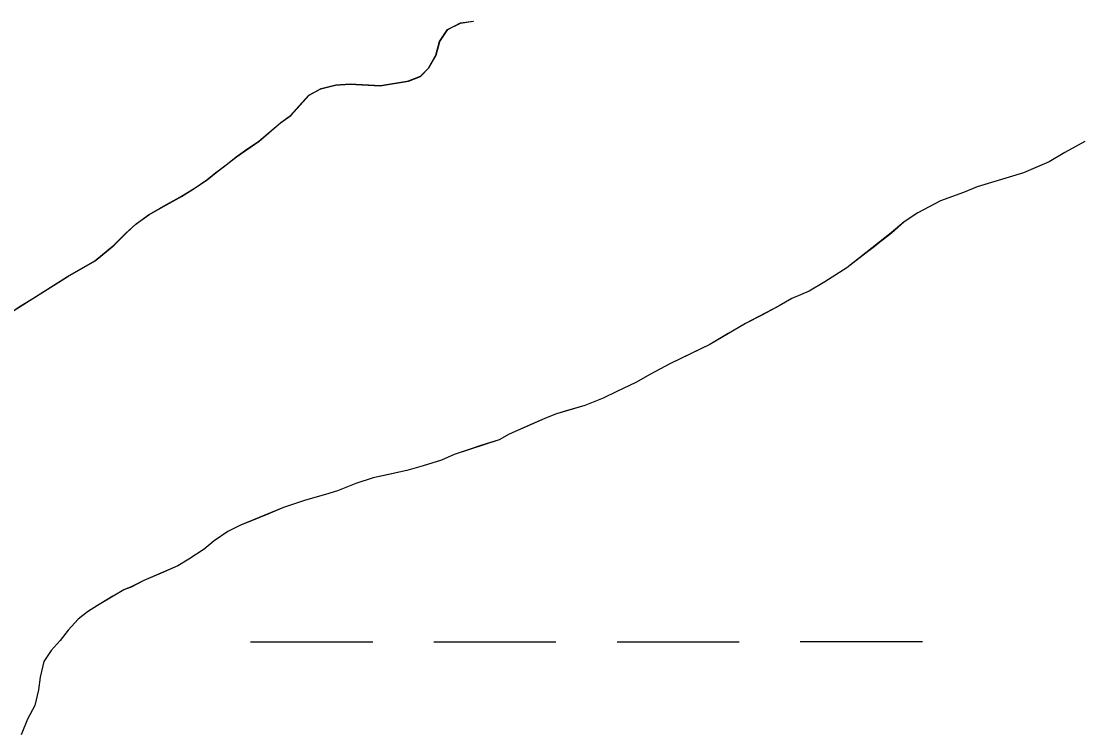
# Model space of a CAD drawing. Extents: x 3279314 to 3317160, y 734079 to 759431.
# Drawn here: x 3295314.3 to 3295592.9, y 743686.4 to 743873.5 of the extents above; entities that cross this region are included whole.
import ezdxf

# ---------------------------------------------------------------- set-up
doc = ezdxf.new("R2010")
doc.units = 0
for name, color, linetype in [('V-SITE-VEGE', 7, 'Continuous'), ('V-TOPO-SHOR', 7, 'Continuous'), ('V-WETL-SWMP', 7, 'Continuous')]:
    doc.layers.add(name, color=color, linetype=linetype)

msp = doc.modelspace()

# ---------------------------------------------------------------- linework, layer by layer
at = {"layer": 'V-SITE-VEGE'}
for p, q in [((3295426.03, 743871.31), (3295429.37, 743873)), ((3295429.37, 743873), (3295432.73, 743873.49)), ((3295423.89, 743868.18), (3295426.03, 743871.31)), ((3295422.95, 743864.58), (3295423.89, 743868.18)), ((3295421.05, 743861.21), (3295422.95, 743864.58)), ((3295418.9, 743859.05), (3295421.05, 743861.21)), ((3295415.79, 743857.83), (3295418.9, 743859.05)), ((3295389.69, 743854.1), (3295392.8, 743855.8)), ((3295392.8, 743855.8), (3295396.63, 743856.77)), ((3295396.63, 743856.77), (3295400.46, 743857.03)), ((3295400.46, 743857.03), (3295408.37, 743856.59)), ((3295408.37, 743856.59), (3295415.79, 743857.83)), ((3295384.93, 743848.81), (3295389.69, 743854.1)), ((3295382.3, 743846.88), (3295384.93, 743848.81)), ((3295376.58, 743842.06), (3295382.3, 743846.88)), ((3295370.61, 743837.95), (3295376.58, 743842.06)), ((3295592.87, 743841.93), (3295587.61, 743839.03)), ((3295587.61, 743839.03), (3295583.55, 743836.61)), ((3295367.98, 743835.78), (3295370.61, 743837.95)), ((3295583.55, 743836.61), (3295576.86, 743833.7)), ((3295362.97, 743831.92), (3295365.35, 743833.85)), ((3295365.35, 743833.85), (3295367.98, 743835.78)), ((3295576.86, 743833.7), (3295564.65, 743830.05)), ((3295359.39, 743829.51), (3295362.97, 743831.92)), ((3295356.28, 743827.57), (3295359.39, 743829.51)), ((3295561.07, 743828.59), (3295555.09, 743826.41)), ((3295564.65, 743830.05), (3295561.07, 743828.59)), ((3295347.68, 743822.74), (3295356.28, 743827.57)), ((3295555.09, 743826.41), (3295549.11, 743823.26)), ((3295344.34, 743820.32), (3295347.68, 743822.74)), ((3295549.11, 743823.26), (3295545.53, 743820.84)), ((3295341.71, 743817.91), (3295344.34, 743820.32)), ((3295545.53, 743820.84), (3295542.19, 743817.95)), ((3295338.61, 743814.78), (3295341.71, 743817.91)), ((3295542.19, 743817.95), (3295530.5, 743808.79)), ((3295333.6, 743810.68), (3295338.61, 743814.78)), ((3295326.43, 743806.57), (3295333.6, 743810.68)), ((3295530.5, 743808.79), (3295524.77, 743805.16)), ((3295311.15, 743796.91), (3295326.43, 743806.57)), ((3295520.7, 743802.74), (3295516.16, 743800.81)), ((3295524.77, 743805.16), (3295520.7, 743802.74)), ((3295516.16, 743800.81), (3295512.81, 743798.87)), ((3295512.81, 743798.87), (3295503.97, 743794.27)), ((3295503.97, 743794.27), (3295494.66, 743788.71)), ((3295494.66, 743788.71), (3295484.14, 743783.63)), ((3295484.14, 743783.63), (3295479.12, 743780.97)), ((3295479.12, 743780.97), (3295475.3, 743778.79)), ((3295475.3, 743778.79), (3295470.28, 743776.37)), ((3295470.28, 743776.37), (3295466.69, 743774.67)), ((3295461.91, 743772.73), (3295454.49, 743770.54)), ((3295466.69, 743774.67), (3295461.91, 743772.73)), ((3295451.38, 743769.32), (3295442.06, 743765.2)), ((3295454.49, 743770.54), (3295451.38, 743769.32)), ((3295439.43, 743763.75), (3295427.71, 743759.86)), ((3295442.06, 743765.2), (3295439.43, 743763.75)), ((3295424.36, 743758.4), (3295419.58, 743756.94)), ((3295427.71, 743759.86), (3295424.36, 743758.4)), ((3295415.27, 743755.72), (3295406.41, 743753.76)), ((3295419.58, 743756.94), (3295415.27, 743755.72)), ((3295406.41, 743753.76), (3295401.87, 743752.3)), ((3295397.08, 743750.35), (3295393.98, 743749.38)), ((3295401.87, 743752.3), (3295397.08, 743750.35)), ((3295388.71, 743747.92), (3295382.97, 743745.97)), ((3295393.98, 743749.38), (3295388.71, 743747.92)), ((3295382.97, 743745.97), (3295371.73, 743741.36)), ((3295371.73, 743741.36), (3295368.39, 743739.66)), ((3295368.39, 743739.66), (3295364.8, 743737.25)), ((3295364.8, 743737.25), (3295362.18, 743735.08)), ((3295362.18, 743735.08), (3295358.12, 743732.42)), ((3295355.25, 743730.73), (3295346.4, 743726.85)), ((3295358.12, 743732.42), (3295355.25, 743730.73)), ((3295343.06, 743725.16), (3295341.15, 743724.43)), ((3295346.4, 743726.85), (3295343.06, 743725.16)), ((3295341.15, 743724.43), (3295334.22, 743720.32)), ((3295334.22, 743720.32), (3295331.59, 743718.63)), ((3295329.21, 743716.7), (3295326.58, 743713.81)), ((3295331.59, 743718.63), (3295329.21, 743716.7)), ((3295326.58, 743713.81), (3295324.44, 743711.16)), ((3295324.44, 743711.16), (3295322.06, 743708.52)), ((3295322.06, 743708.52), (3295320.16, 743705.63)), ((3295320.16, 743705.63), (3295319.22, 743701.55)), ((3295319.22, 743701.55), (3295318.75, 743698.19)), ((3295318.75, 743698.19), (3295317.82, 743694.12)), ((3295317.82, 743694.12), (3295315.92, 743690.51)), ((3295315.92, 743690.51), (3295314.26, 743686.43))]:
    msp.add_line(p, q, dxfattribs=at)
at = {"layer": 'V-TOPO-SHOR'}
for points in [[(3295311.06, 743796.88), (3295314.4, 743799.05), (3295317.27, 743800.74), (3295319.9, 743802.44), (3295322.53, 743804.13), (3295326.35, 743806.54), (3295330.65, 743808.96), (3295333.52, 743810.65), (3295335.9, 743812.58), (3295338.53, 743814.75), (3295341.63, 743817.89), (3295344.25, 743820.29), (3295347.59, 743822.71), (3295350.22, 743824.16), (3295350.94, 743824.64), (3295353.09, 743825.85), (3295356.19, 743827.54), (3295359.3, 743829.48), (3295362.88, 743831.89), (3295365.27, 743833.82), (3295367.89, 743835.75), (3295370.52, 743837.92), (3295373.62, 743840.09), (3295376.49, 743842.03), (3295379.35, 743844.44), (3295382.21, 743846.85), (3295384.84, 743848.78), (3295386.98, 743851.18), (3295389.61, 743854.07), (3295392.71, 743855.77), (3295396.54, 743856.74), (3295400.37, 743857), (3295403.97, 743856.78), (3295408.29, 743856.57), (3295411.4, 743857.06), (3295415.71, 743857.8), (3295418.81, 743859.02), (3295420.96, 743861.18), (3295422.86, 743864.55), (3295423.8, 743868.15), (3295425.94, 743871.27), (3295429.29, 743872.97), (3295432.64, 743873.46)], [(3295592.87, 743841.93), (3295587.61, 743839.03), (3295583.55, 743836.61), (3295580.68, 743835.4), (3295576.86, 743833.7), (3295570.16, 743831.75), (3295564.65, 743830.05), (3295561.07, 743828.59), (3295555.09, 743826.41), (3295549.11, 743823.26), (3295545.53, 743820.84), (3295542.19, 743817.95), (3295537.66, 743814.33), (3295533.84, 743811.44), (3295530.5, 743808.79), (3295524.77, 743805.16), (3295520.7, 743802.74), (3295516.16, 743800.81), (3295512.81, 743798.87), (3295508.27, 743796.45), (3295503.97, 743794.27), (3295499.43, 743791.61), (3295494.66, 743788.71), (3295490.12, 743786.53), (3295484.14, 743783.63), (3295479.12, 743780.97), (3295475.3, 743778.79), (3295470.28, 743776.37), (3295466.69, 743774.67), (3295461.91, 743772.73), (3295457.6, 743771.51), (3295454.49, 743770.54), (3295453.77, 743770.29), (3295451.38, 743769.32), (3295447.56, 743767.62), (3295442.06, 743765.2), (3295439.43, 743763.75), (3295434.88, 743762.29), (3295431.3, 743761.07), (3295427.71, 743759.86), (3295424.36, 743758.4), (3295419.58, 743756.94), (3295415.27, 743755.72), (3295409.76, 743754.49), (3295406.41, 743753.76), (3295401.87, 743752.3), (3295397.08, 743750.35), (3295393.98, 743749.38), (3295388.71, 743747.92), (3295382.97, 743745.97), (3295378.9, 743744.27), (3295374.12, 743742.33), (3295371.73, 743741.36), (3295368.39, 743739.66), (3295364.8, 743737.25), (3295362.18, 743735.08), (3295358.12, 743732.42)], [(3295358.12, 743732.42), (3295355.25, 743730.73), (3295350.95, 743728.79), (3295346.4, 743726.85), (3295343.06, 743725.16), (3295341.15, 743724.43), (3295338.28, 743722.74), (3295334.22, 743720.32), (3295331.59, 743718.63), (3295329.2, 743716.7), (3295326.58, 743713.81), (3295324.44, 743711.16), (3295322.06, 743708.52), (3295320.16, 743705.63), (3295319.22, 743701.55), (3295318.75, 743698.19), (3295317.82, 743694.12), (3295315.92, 743690.51), (3295314.26, 743686.43)]]:
    msp.add_lwpolyline(points, dxfattribs=at)
at = {"layer": 'V-WETL-SWMP'}
for p, q in [((3295425.95, 743871.27), (3295429.29, 743872.96)), ((3295425.95, 743871.27), (3295429.29, 743872.96)), ((3295429.29, 743872.96), (3295432.64, 743873.46)), ((3295429.29, 743872.96), (3295432.64, 743873.46)), ((3295423.81, 743868.14), (3295425.95, 743871.27)), ((3295423.81, 743868.14), (3295425.95, 743871.27)), ((3295422.87, 743864.54), (3295423.81, 743868.14)), ((3295422.87, 743864.54), (3295423.81, 743868.14)), ((3295420.97, 743861.18), (3295422.87, 743864.54)), ((3295420.97, 743861.18), (3295422.87, 743864.54)), ((3295418.82, 743859.01), (3295420.97, 743861.18)), ((3295418.82, 743859.01), (3295420.97, 743861.18)), ((3295415.71, 743857.79), (3295418.82, 743859.01)), ((3295415.71, 743857.79), (3295418.82, 743859.01)), ((3295389.61, 743854.07), (3295392.72, 743855.76)), ((3295389.61, 743854.07), (3295392.72, 743855.76)), ((3295392.72, 743855.76), (3295396.55, 743856.74)), ((3295392.72, 743855.76), (3295396.55, 743856.74)), ((3295396.55, 743856.74), (3295400.38, 743857)), ((3295396.55, 743856.74), (3295400.38, 743857)), ((3295400.38, 743857), (3295408.29, 743856.56)), ((3295400.38, 743857), (3295408.29, 743856.56)), ((3295408.29, 743856.56), (3295415.71, 743857.79)), ((3295408.29, 743856.56), (3295415.71, 743857.79)), ((3295384.85, 743848.77), (3295389.61, 743854.07)), ((3295384.85, 743848.77), (3295389.61, 743854.07)), ((3295382.22, 743846.84), (3295384.85, 743848.77)), ((3295382.22, 743846.84), (3295384.85, 743848.77)), ((3295376.49, 743842.02), (3295382.22, 743846.84)), ((3295376.49, 743842.02), (3295382.22, 743846.84)), ((3295370.52, 743837.91), (3295376.49, 743842.02)), ((3295370.52, 743837.91), (3295376.49, 743842.02)), ((3295592.87, 743841.93), (3295587.62, 743839.02)), ((3295592.87, 743841.93), (3295587.62, 743839.02)), ((3295587.62, 743839.02), (3295583.56, 743836.61)), ((3295587.62, 743839.02), (3295583.56, 743836.61)), ((3295367.9, 743835.74), (3295370.52, 743837.91)), ((3295367.9, 743835.74), (3295370.52, 743837.91)), ((3295583.56, 743836.61), (3295576.86, 743833.7)), ((3295583.56, 743836.61), (3295576.86, 743833.7)), ((3295362.89, 743831.88), (3295365.27, 743833.81)), ((3295362.89, 743831.88), (3295365.27, 743833.81)), ((3295365.27, 743833.81), (3295367.9, 743835.74)), ((3295365.27, 743833.81), (3295367.9, 743835.74)), ((3295576.86, 743833.7), (3295564.66, 743830.04)), ((3295576.86, 743833.7), (3295564.66, 743830.04)), ((3295359.31, 743829.47), (3295362.89, 743831.88)), ((3295359.31, 743829.47), (3295362.89, 743831.88)), ((3295356.2, 743827.54), (3295359.31, 743829.47)), ((3295356.2, 743827.54), (3295359.31, 743829.47)), ((3295561.07, 743828.58), (3295555.09, 743826.4)), ((3295561.07, 743828.58), (3295555.09, 743826.4)), ((3295564.66, 743830.04), (3295561.07, 743828.58)), ((3295564.66, 743830.04), (3295561.07, 743828.58)), ((3295347.6, 743822.7), (3295356.2, 743827.54)), ((3295347.6, 743822.7), (3295356.2, 743827.54)), ((3295555.09, 743826.4), (3295549.12, 743823.25)), ((3295555.09, 743826.4), (3295549.12, 743823.25)), ((3295344.26, 743820.29), (3295347.6, 743822.7)), ((3295344.26, 743820.29), (3295347.6, 743822.7)), ((3295549.12, 743823.25), (3295545.54, 743820.84)), ((3295549.12, 743823.25), (3295545.54, 743820.84)), ((3295341.63, 743817.88), (3295344.26, 743820.29)), ((3295341.63, 743817.88), (3295344.26, 743820.29)), ((3295545.54, 743820.84), (3295542.2, 743817.94)), ((3295545.54, 743820.84), (3295542.2, 743817.94)), ((3295338.53, 743814.75), (3295341.63, 743817.88)), ((3295338.53, 743814.75), (3295341.63, 743817.88)), ((3295542.2, 743817.94), (3295530.5, 743808.78)), ((3295542.2, 743817.94), (3295530.5, 743808.78)), ((3295333.52, 743810.65), (3295338.53, 743814.75)), ((3295333.52, 743810.65), (3295338.53, 743814.75)), ((3295326.35, 743806.54), (3295333.52, 743810.65)), ((3295326.35, 743806.54), (3295333.52, 743810.65)), ((3295530.5, 743808.78), (3295524.77, 743805.16)), ((3295530.5, 743808.78), (3295524.77, 743805.16)), ((3295311.07, 743796.87), (3295326.35, 743806.54)), ((3295311.07, 743796.87), (3295326.35, 743806.54)), ((3295520.71, 743802.74), (3295516.17, 743800.8)), ((3295520.71, 743802.74), (3295516.17, 743800.8)), ((3295524.77, 743805.16), (3295520.71, 743802.74)), ((3295524.77, 743805.16), (3295520.71, 743802.74)), ((3295516.17, 743800.8), (3295512.82, 743798.86)), ((3295516.17, 743800.8), (3295512.82, 743798.86)), ((3295512.82, 743798.86), (3295503.98, 743794.27)), ((3295512.82, 743798.86), (3295503.98, 743794.27)), ((3295503.98, 743794.27), (3295494.66, 743788.71)), ((3295503.98, 743794.27), (3295494.66, 743788.71)), ((3295494.66, 743788.71), (3295484.14, 743783.62)), ((3295494.66, 743788.71), (3295484.14, 743783.62)), ((3295484.14, 743783.62), (3295479.13, 743780.96)), ((3295484.14, 743783.62), (3295479.13, 743780.96)), ((3295479.13, 743780.96), (3295475.3, 743778.78)), ((3295479.13, 743780.96), (3295475.3, 743778.78)), ((3295475.3, 743778.78), (3295470.28, 743776.36)), ((3295475.3, 743778.78), (3295470.28, 743776.36)), ((3295470.28, 743776.36), (3295466.7, 743774.67)), ((3295470.28, 743776.36), (3295466.7, 743774.67)), ((3295461.91, 743772.72), (3295454.5, 743770.53)), ((3295461.91, 743772.72), (3295454.5, 743770.53)), ((3295466.7, 743774.67), (3295461.91, 743772.72)), ((3295466.7, 743774.67), (3295461.91, 743772.72)), ((3295451.39, 743769.32), (3295442.06, 743765.19)), ((3295451.39, 743769.32), (3295442.06, 743765.19)), ((3295454.5, 743770.53), (3295451.39, 743769.32)), ((3295454.5, 743770.53), (3295451.39, 743769.32)), ((3295439.44, 743763.74), (3295427.71, 743759.85)), ((3295439.44, 743763.74), (3295427.71, 743759.85)), ((3295442.06, 743765.19), (3295439.44, 743763.74)), ((3295442.06, 743765.19), (3295439.44, 743763.74)), ((3295424.37, 743758.39), (3295419.58, 743756.93)), ((3295424.37, 743758.39), (3295419.58, 743756.93)), ((3295427.71, 743759.85), (3295424.37, 743758.39)), ((3295427.71, 743759.85), (3295424.37, 743758.39)), ((3295415.27, 743755.71), (3295406.42, 743753.75)), ((3295415.27, 743755.71), (3295406.42, 743753.75)), ((3295419.58, 743756.93), (3295415.27, 743755.71)), ((3295419.58, 743756.93), (3295415.27, 743755.71)), ((3295406.42, 743753.75), (3295401.87, 743752.29)), ((3295406.42, 743753.75), (3295401.87, 743752.29)), ((3295397.09, 743750.35), (3295393.98, 743749.37)), ((3295397.09, 743750.35), (3295393.98, 743749.37)), ((3295401.87, 743752.29), (3295397.09, 743750.35)), ((3295401.87, 743752.29), (3295397.09, 743750.35)), ((3295388.72, 743747.91), (3295382.98, 743745.96)), ((3295388.72, 743747.91), (3295382.98, 743745.96)), ((3295393.98, 743749.37), (3295388.72, 743747.91)), ((3295393.98, 743749.37), (3295388.72, 743747.91)), ((3295382.98, 743745.96), (3295371.74, 743741.35)), ((3295382.98, 743745.96), (3295371.74, 743741.35)), ((3295371.74, 743741.35), (3295368.39, 743739.66)), ((3295371.74, 743741.35), (3295368.39, 743739.66)), ((3295368.39, 743739.66), (3295364.81, 743737.24)), ((3295368.39, 743739.66), (3295364.81, 743737.24)), ((3295364.81, 743737.24), (3295362.18, 743735.07)), ((3295364.81, 743737.24), (3295362.18, 743735.07)), ((3295362.18, 743735.07), (3295358.12, 743732.42)), ((3295362.18, 743735.07), (3295358.12, 743732.42)), ((3295355.26, 743730.72), (3295346.41, 743726.84)), ((3295355.26, 743730.72), (3295346.41, 743726.84)), ((3295358.12, 743732.42), (3295355.26, 743730.72)), ((3295358.12, 743732.42), (3295355.26, 743730.72)), ((3295343.06, 743725.15), (3295341.15, 743724.42)), ((3295343.06, 743725.15), (3295341.15, 743724.42)), ((3295346.41, 743726.84), (3295343.06, 743725.15)), ((3295346.41, 743726.84), (3295343.06, 743725.15)), ((3295341.15, 743724.42), (3295334.22, 743720.31)), ((3295341.15, 743724.42), (3295334.22, 743720.31)), ((3295334.22, 743720.31), (3295331.6, 743718.62)), ((3295334.22, 743720.31), (3295331.6, 743718.62)), ((3295329.21, 743716.69), (3295326.59, 743713.8)), ((3295329.21, 743716.69), (3295326.59, 743713.8)), ((3295331.6, 743718.62), (3295329.21, 743716.69)), ((3295331.6, 743718.62), (3295329.21, 743716.69)), ((3295326.59, 743713.8), (3295324.45, 743711.16)), ((3295326.59, 743713.8), (3295324.45, 743711.16)), ((3295324.45, 743711.16), (3295322.06, 743708.51)), ((3295324.45, 743711.16), (3295322.06, 743708.51)), ((3295374.34, 743710.75), (3295406.34, 743710.77)), ((3295422.34, 743710.78), (3295454.34, 743710.8)), ((3295470.34, 743710.8), (3295502.34, 743710.82)), ((3295518.34, 743710.83), (3295550.34, 743710.84)), ((3295322.06, 743708.51), (3295320.16, 743705.62)), ((3295322.06, 743708.51), (3295320.16, 743705.62)), ((3295320.16, 743705.62), (3295319.22, 743701.54)), ((3295320.16, 743705.62), (3295319.22, 743701.54)), ((3295319.22, 743701.54), (3295318.76, 743698.19)), ((3295319.22, 743701.54), (3295318.76, 743698.19)), ((3295318.76, 743698.19), (3295317.82, 743694.11)), ((3295318.76, 743698.19), (3295317.82, 743694.11)), ((3295317.82, 743694.11), (3295315.92, 743690.51)), ((3295317.82, 743694.11), (3295315.92, 743690.51)), ((3295315.92, 743690.51), (3295314.27, 743686.42)), ((3295315.92, 743690.51), (3295314.27, 743686.42))]:
    msp.add_line(p, q, dxfattribs=at)

doc.saveas('drawing.dxf')
